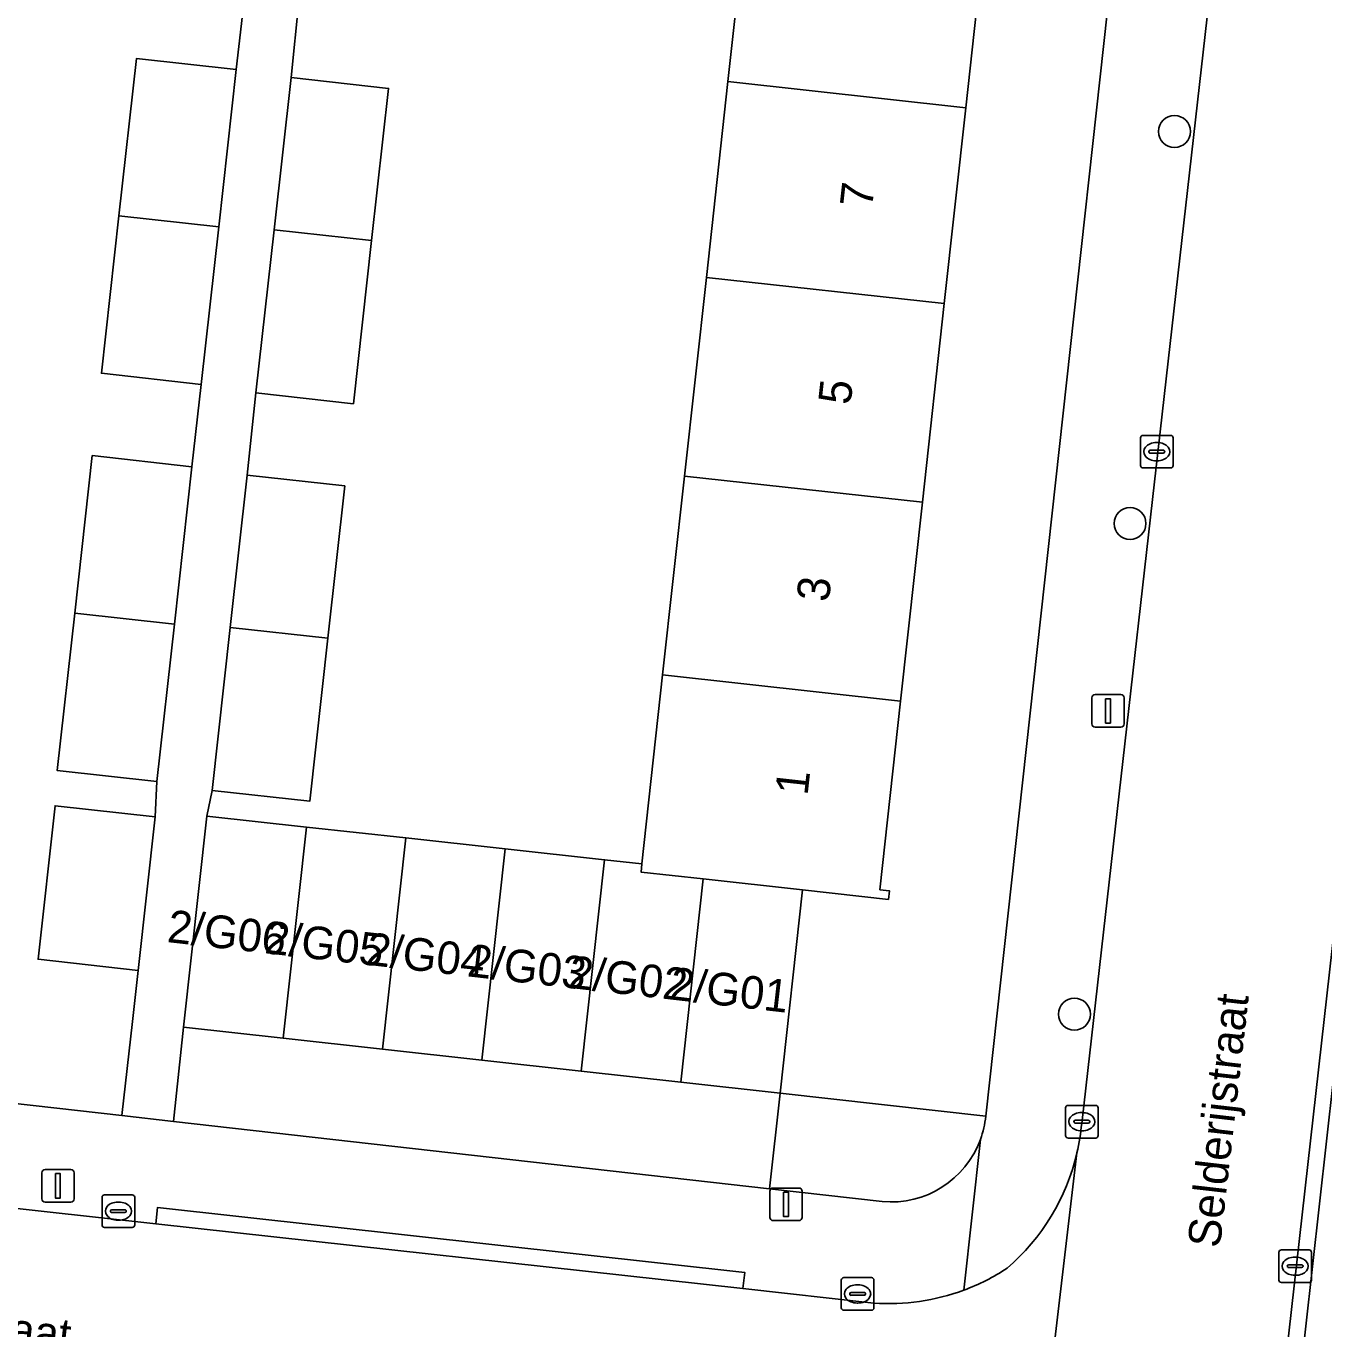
# Model space of a CAD drawing. Extents: x 162026 to 163502, y 387295 to 388169.
# Drawn here: x 162689.39 to 162729.21, y 387423.12 to 387463.09 of the extents above; entities that cross this region are included whole.
import ezdxf

# ---------------------------------------------------------------- set-up
doc = ezdxf.new("R2010")
doc.units = 0
for name, color, linetype in [('IMGEO_Boom', 7, 'Continuous'), ('IMGEO_Erf', 7, 'Continuous'), ('IMGEO_Groenvoorziening', 7, 'Continuous'), ('IMGEO_Kolk', 7, 'Continuous'), ('IMGEO_Lichtmast', 7, 'Continuous'), ('IMGEO_Openbare_ruimte_label', 7, 'Continuous'), ('IMGEO_Pand', 7, 'Continuous'), ('IMGEO_Pand_nummerreeks', 7, 'Continuous'), ('IMGEO_Rijbaan_lokaal_open', 7, 'Continuous'), ('IMGEO_Voetpad_open', 7, 'Continuous')]:
    doc.layers.add(name, color=color, linetype=linetype)

msp = doc.modelspace()

# ---------------------------------------------------------------- linework, layer by layer
at = {"layer": 'IMGEO_Boom'}
for centre in [(162724.625, 387459.854), (162723.262, 387447.83), (162721.556, 387432.777)]:
    msp.add_circle(centre, 0.489, dxfattribs=at)
at = {"layer": 'IMGEO_Erf'}
for points in [[(162692.781, 387462.095), (162695.842, 387461.754), (162696.113, 387464.15), (162693.052, 387464.491), (162693.59, 387469.32), (162694.127, 387474.148), (162697.188, 387473.807), (162697.455, 387476.164), (162694.394, 387476.505), (162694.932, 387481.334), (162695.469, 387486.162), (162698.53, 387485.821), (162699.138, 387491.059), (162674.831, 387493.881)], [(162718.883, 387466.58), (162718.224, 387460.585), (162717.563, 387454.576), (162716.894, 387448.483), (162716.223, 387442.383), (162715.587, 387436.595), (162715.879, 387436.563), (162715.849, 387436.298), (162713.218, 387436.588), (162712.528, 387430.357), (162718.833, 387429.648), (162725.047, 387486.081)], [(162710.924, 387461.388), (162711.583, 387467.382)], [(162697.762, 387463.84), (162697.521, 387461.509), (162700.513, 387461.175), (162699.993, 387456.507), (162699.435, 387451.502), (162696.443, 387451.836), (162696.18, 387449.316), (162699.172, 387448.982), (162698.652, 387444.313), (162698.094, 387439.309), (162695.102, 387439.643), (162694.943, 387438.854), (162697.993, 387438.519), (162701.043, 387438.183), (162704.094, 387437.848), (162707.144, 387437.513), (162708.286, 387437.387), (162708.923, 387443.185), (162709.594, 387449.285), (162710.264, 387455.378), (162710.924, 387461.388)], [(162667.559, 387432.462), (162692.333, 387429.665), (162692.655, 387432.556), (162692.83, 387434.12), (162689.76, 387434.462), (162690.285, 387439.172), (162693.355, 387438.83), (162693.407, 387439.913), (162690.346, 387440.254), (162690.884, 387445.083), (162691.421, 387449.911), (162694.482, 387449.57), (162694.767, 387452.097), (162691.706, 387452.438), (162692.244, 387457.267), (162692.781, 387462.095)]]:
    msp.add_lwpolyline(points, dxfattribs=at)
at = {"layer": 'IMGEO_Groenvoorziening'}
for points in [[(162729.507, 387430.806), (162727.576, 387413.505), (162727.104, 387409.502), (162732.563, 387408.874), (162732.85, 387411.503), (162734.461, 387425.97)], [(162718.833, 387429.648), (162712.528, 387430.357), (162712.2, 387427.422), (162715.661, 387427.031)]]:
    msp.add_lwpolyline(points, dxfattribs=at)
for centre, radius, start, end in [((162715.939, 387429.93), 2.908, 340.0392, 354.4429), ((162715.935, 387429.93), 2.912, 264.6043, 340.0643)]:
    msp.add_arc(centre, radius, start, end, dxfattribs=at)
at = {"layer": 'IMGEO_Kolk'}
for p, q in [((162723.582, 387449.607), (162723.582, 387450.459)), ((162723.657, 387450.533), (162724.509, 387450.533)), ((162724.07, 387450.313), (162724.095, 387450.313)), ((162724.583, 387450.459), (162724.583, 387449.607)), ((162723.841, 387450.027), (162723.841, 387450.039)), ((162724.279, 387449.99), (162723.881, 387449.99)), ((162723.884, 387450.076), (162724.282, 387450.076)), ((162724.325, 387450.039), (162724.325, 387450.027)), ((162724.509, 387449.533), (162723.657, 387449.533)), ((162724.093, 387449.753), (162724.068, 387449.753)), ((162721.284, 387429.053), (162721.284, 387429.905)), ((162721.359, 387429.979), (162722.211, 387429.979)), ((162722.285, 387429.905), (162722.285, 387429.053)), ((162721.543, 387429.473), (162721.543, 387429.485)), ((162721.586, 387429.522), (162721.984, 387429.522)), ((162721.772, 387429.759), (162721.797, 387429.759)), ((162722.027, 387429.485), (162722.027, 387429.473)), ((162721.981, 387429.436), (162721.583, 387429.436)), ((162721.795, 387429.199), (162721.77, 387429.199)), ((162722.211, 387428.979), (162721.359, 387428.979)), ((162691.725, 387426.309), (162691.725, 387427.161)), ((162691.8, 387427.235), (162692.652, 387427.235)), ((162692.726, 387427.161), (162692.726, 387426.309)), ((162691.984, 387426.729), (162691.984, 387426.741)), ((162692.422, 387426.692), (162692.024, 387426.692)), ((162692.027, 387426.778), (162692.425, 387426.778)), ((162692.213, 387427.015), (162692.238, 387427.015)), ((162692.468, 387426.741), (162692.468, 387426.729)), ((162692.236, 387426.455), (162692.211, 387426.455)), ((162692.652, 387426.235), (162691.8, 387426.235)), ((162727.829, 387424.62), (162727.829, 387425.472)), ((162727.904, 387425.546), (162728.756, 387425.546)), ((162728.83, 387425.472), (162728.83, 387424.62)), ((162728.131, 387425.089), (162728.529, 387425.089)), ((162728.317, 387425.326), (162728.342, 387425.326)), ((162714.479, 387424.696), (162715.331, 387424.696)), ((162728.088, 387425.04), (162728.088, 387425.052)), ((162728.526, 387425.003), (162728.128, 387425.003)), ((162728.34, 387424.766), (162728.315, 387424.766)), ((162728.572, 387425.052), (162728.572, 387425.04)), ((162714.404, 387423.77), (162714.404, 387424.622)), ((162714.892, 387424.476), (162714.917, 387424.476)), ((162715.405, 387424.622), (162715.405, 387423.77)), ((162728.756, 387424.546), (162727.904, 387424.546)), ((162714.663, 387424.19), (162714.663, 387424.202)), ((162715.101, 387424.153), (162714.703, 387424.153)), ((162714.706, 387424.239), (162715.104, 387424.239)), ((162714.915, 387423.916), (162714.89, 387423.916)), ((162715.147, 387424.202), (162715.147, 387424.19)), ((162715.331, 387423.696), (162714.479, 387423.696))]:
    msp.add_line(p, q, dxfattribs=at)
for points in [[(162723.582, 387449.607), (162723.582, 387450.459)], [(162723.657, 387450.533), (162724.509, 387450.533)], [(162724.583, 387450.459), (162724.583, 387449.607)], [(162724.509, 387449.533), (162723.657, 387449.533)], [(162721.284, 387429.053), (162721.284, 387429.905)], [(162721.359, 387429.979), (162722.211, 387429.979)], [(162722.285, 387429.905), (162722.285, 387429.053)], [(162722.211, 387428.979), (162721.359, 387428.979)], [(162691.725, 387426.309), (162691.725, 387427.161)], [(162691.8, 387427.235), (162692.652, 387427.235)], [(162692.726, 387427.161), (162692.726, 387426.309)], [(162692.652, 387426.235), (162691.8, 387426.235)], [(162727.829, 387424.62), (162727.829, 387425.472)], [(162727.904, 387425.546), (162728.756, 387425.546)], [(162728.83, 387425.472), (162728.83, 387424.62)], [(162714.479, 387424.696), (162715.331, 387424.696)], [(162714.404, 387423.77), (162714.404, 387424.622)], [(162715.405, 387424.622), (162715.405, 387423.77)], [(162728.756, 387424.546), (162727.904, 387424.546)], [(162715.331, 387423.696), (162714.479, 387423.696)]]:
    msp.add_lwpolyline(points, dxfattribs=at)
for centre, radius, start, end in [((162723.659, 387450.457), 0.0765, 91.552, 178.448), ((162723.659, 387450.457), 0.0765, 91.552, 178.448), ((162724.507, 387450.457), 0.0765, 1.552, 88.448), ((162724.507, 387450.457), 0.0765, 1.552, 88.448), ((162723.881, 387450.036), 0.0403, 85.8775, 175.7526), ((162723.878, 387450.026), 0.0366, 178.938, 274.7102), ((162724.282, 387450.033), 0.043, 264.8664, 352.4533), ((162724.286, 387450.038), 0.0386, 1.7309, 96.639), ((162723.659, 387449.609), 0.0765, 181.552, 268.448), ((162723.659, 387449.609), 0.0765, 181.552, 268.448), ((162724.507, 387449.609), 0.0765, 271.552, 358.448), ((162724.507, 387449.609), 0.0765, 271.552, 358.448), ((162721.361, 387429.903), 0.0765, 91.552, 178.448), ((162721.361, 387429.903), 0.0765, 91.552, 178.448), ((162722.209, 387429.903), 0.0765, 1.552, 88.448), ((162722.209, 387429.903), 0.0765, 1.552, 88.448), ((162721.583, 387429.482), 0.0403, 85.8775, 175.7526), ((162721.58, 387429.472), 0.0366, 178.938, 274.7102), ((162721.984, 387429.479), 0.043, 264.8664, 352.4533), ((162721.988, 387429.484), 0.0386, 1.7309, 96.639), ((162721.361, 387429.055), 0.0765, 181.552, 268.448), ((162721.361, 387429.055), 0.0765, 181.552, 268.448), ((162722.209, 387429.055), 0.0765, 271.552, 358.448), ((162722.209, 387429.055), 0.0765, 271.552, 358.448), ((162691.802, 387427.159), 0.0765, 91.552, 178.448), ((162691.802, 387427.159), 0.0765, 91.552, 178.448), ((162692.65, 387427.159), 0.0765, 1.552, 88.448), ((162692.65, 387427.159), 0.0765, 1.552, 88.448), ((162692.024, 387426.738), 0.0403, 85.8775, 175.7526), ((162692.021, 387426.728), 0.0366, 178.938, 274.7102), ((162692.425, 387426.735), 0.043, 264.8664, 352.4533), ((162692.429, 387426.74), 0.0386, 1.7309, 96.639), ((162691.802, 387426.311), 0.0765, 181.552, 268.448), ((162691.802, 387426.311), 0.0765, 181.552, 268.448), ((162692.65, 387426.311), 0.0765, 271.552, 358.448), ((162692.65, 387426.311), 0.0765, 271.552, 358.448), ((162727.906, 387425.47), 0.0765, 91.552, 178.448), ((162727.906, 387425.47), 0.0765, 91.552, 178.448), ((162728.754, 387425.47), 0.0765, 1.552, 88.448), ((162728.754, 387425.47), 0.0765, 1.552, 88.448), ((162728.128, 387425.049), 0.0403, 85.8775, 175.7526), ((162728.533, 387425.051), 0.0386, 1.7309, 96.639), ((162714.481, 387424.62), 0.0765, 91.552, 178.448), ((162714.481, 387424.62), 0.0765, 91.552, 178.448), ((162715.329, 387424.62), 0.0765, 1.552, 88.448), ((162715.329, 387424.62), 0.0765, 1.552, 88.448), ((162728.125, 387425.039), 0.0366, 178.938, 274.7102), ((162728.529, 387425.046), 0.043, 264.8664, 352.4533), ((162727.906, 387424.622), 0.0765, 181.552, 268.448), ((162727.906, 387424.622), 0.0765, 181.552, 268.448), ((162728.754, 387424.622), 0.0765, 271.552, 358.448), ((162728.754, 387424.622), 0.0765, 271.552, 358.448), ((162714.703, 387424.199), 0.0403, 85.8775, 175.7526), ((162714.7, 387424.189), 0.0366, 178.938, 274.7102), ((162715.104, 387424.196), 0.043, 264.8664, 352.4533), ((162715.108, 387424.201), 0.0386, 1.7309, 96.639), ((162714.481, 387423.772), 0.0765, 181.552, 268.448), ((162714.481, 387423.772), 0.0765, 181.552, 268.448), ((162715.329, 387423.772), 0.0765, 271.552, 358.448), ((162715.329, 387423.772), 0.0765, 271.552, 358.448)]:
    msp.add_arc(centre, radius, start, end, dxfattribs=at)
for centre, major_axis, ratio, start_param, end_param in [((162724.069, 387450.033), (-0.387, 0.002), 0.722429, 4.712389, 7.853982), ((162724.094, 387450.033), (-0.39, 0.002), 0.717154, 1.570796, 4.712389), ((162721.771, 387429.479), (-0.387, 0.002), 0.722429, 4.712389, 7.853982), ((162721.796, 387429.479), (-0.39, 0.002), 0.717154, 1.570796, 4.712389), ((162692.212, 387426.735), (-0.387, 0.002), 0.722429, 4.712389, 7.853982), ((162692.237, 387426.735), (-0.39, 0.002), 0.717154, 1.570796, 4.712389), ((162728.316, 387425.046), (-0.387, 0.002), 0.722429, 4.712389, 7.853982), ((162728.341, 387425.046), (-0.39, 0.002), 0.717154, 1.570796, 4.712389), ((162714.891, 387424.196), (-0.387, 0.002), 0.722429, 4.712389, 7.853982), ((162714.916, 387424.196), (-0.39, 0.002), 0.717154, 1.570796, 4.712389)]:
    msp.add_ellipse(centre, major_axis=major_axis, ratio=ratio, start_param=start_param, end_param=end_param, dxfattribs=at)
at = {"layer": 'IMGEO_Lichtmast'}
for p, q in [((162722.091, 387441.681), (162722.091, 387442.481)), ((162722.091, 387442.481), (162722.091, 387441.681)), ((162722.191, 387442.581), (162722.981, 387442.581)), ((162722.981, 387442.581), (162722.191, 387442.581)), ((162723.081, 387442.481), (162723.081, 387441.681)), ((162723.081, 387441.681), (162723.081, 387442.481)), ((162722.981, 387441.581), (162722.191, 387441.581)), ((162722.191, 387441.581), (162722.981, 387441.581)), ((162689.874, 387427.11), (162689.874, 387427.91)), ((162689.874, 387427.91), (162689.874, 387427.11)), ((162689.974, 387428.01), (162690.764, 387428.01)), ((162690.764, 387428.01), (162689.974, 387428.01)), ((162690.864, 387427.91), (162690.864, 387427.11)), ((162690.864, 387427.11), (162690.864, 387427.91)), ((162712.212, 387426.545), (162712.212, 387427.345)), ((162712.212, 387427.345), (162712.212, 387426.545)), ((162712.312, 387427.445), (162713.102, 387427.445)), ((162713.102, 387427.445), (162712.312, 387427.445)), ((162713.202, 387427.345), (162713.202, 387426.545)), ((162713.202, 387426.545), (162713.202, 387427.345)), ((162690.764, 387427.01), (162689.974, 387427.01)), ((162689.974, 387427.01), (162690.764, 387427.01)), ((162713.102, 387426.445), (162712.312, 387426.445)), ((162712.312, 387426.445), (162713.102, 387426.445))]:
    msp.add_line(p, q, dxfattribs=at)
for points in [[(162722.511, 387442.456), (162722.661, 387442.456), (162722.661, 387441.706), (162722.511, 387441.706), (162722.511, 387442.456)], [(162690.294, 387427.885), (162690.444, 387427.885), (162690.444, 387427.135), (162690.294, 387427.135), (162690.294, 387427.885)], [(162712.632, 387427.32), (162712.782, 387427.32), (162712.782, 387426.57), (162712.632, 387426.57), (162712.632, 387427.32)]]:
    msp.add_lwpolyline(points, dxfattribs=at)
for centre, start, end in [((162722.191, 387442.481), 90, 180), ((162722.191, 387442.481), 90, 180), ((162722.981, 387442.481), 0, 90), ((162722.981, 387442.481), 360, 90), ((162722.191, 387441.681), 180, 270), ((162722.191, 387441.681), 180, 270), ((162722.981, 387441.681), 270, 0), ((162722.981, 387441.681), 270, 0), ((162689.974, 387427.91), 90, 180), ((162689.974, 387427.91), 90, 180), ((162690.764, 387427.91), 0, 90), ((162690.764, 387427.91), 360, 90), ((162689.974, 387427.11), 180, 270), ((162689.974, 387427.11), 180, 270), ((162690.764, 387427.11), 270, 0), ((162690.764, 387427.11), 270, 0), ((162712.312, 387427.345), 90, 180), ((162712.312, 387427.345), 90, 180), ((162713.102, 387427.345), 0, 90), ((162713.102, 387427.345), 360, 90), ((162712.312, 387426.545), 180, 270), ((162712.312, 387426.545), 180, 270), ((162713.102, 387426.545), 270, 0), ((162713.102, 387426.545), 270, 0)]:
    msp.add_arc(centre, 0.1, start, end, dxfattribs=at)
at = {"layer": 'IMGEO_Pand'}
for points in [[(162718.224, 387460.585), (162718.883, 387466.58), (162711.583, 387467.382), (162710.924, 387461.388)], [(162695.842, 387461.754), (162692.781, 387462.095), (162692.244, 387457.267), (162695.304, 387456.925)], [(162700.513, 387461.175), (162697.521, 387461.509), (162697, 387456.835), (162699.993, 387456.507)], [(162710.924, 387461.388), (162710.264, 387455.378), (162717.563, 387454.576), (162718.224, 387460.585)], [(162691.706, 387452.438), (162694.767, 387452.097), (162695.304, 387456.925), (162692.244, 387457.267)], [(162696.443, 387451.836), (162699.435, 387451.502), (162699.993, 387456.507), (162697, 387456.835)], [(162716.894, 387448.483), (162717.563, 387454.576), (162710.264, 387455.378), (162709.594, 387449.285)], [(162694.482, 387449.57), (162691.421, 387449.911), (162690.884, 387445.083), (162693.944, 387444.741)], [(162699.172, 387448.982), (162696.18, 387449.316), (162695.659, 387444.642), (162698.652, 387444.313)], [(162709.594, 387449.285), (162708.923, 387443.185), (162716.223, 387442.383), (162716.894, 387448.483)], [(162690.346, 387440.254), (162693.407, 387439.913), (162693.944, 387444.741), (162690.884, 387445.083)], [(162695.102, 387439.643), (162698.094, 387439.309), (162698.652, 387444.313), (162695.659, 387444.642)], [(162708.259, 387437.137), (162710.167, 387436.926), (162713.218, 387436.588), (162715.849, 387436.298), (162715.879, 387436.563), (162715.587, 387436.595), (162716.223, 387442.383), (162708.923, 387443.185), (162708.286, 387437.387)], [(162693.355, 387438.83), (162690.285, 387439.172), (162689.76, 387434.462), (162692.83, 387434.12)], [(162697.276, 387432.044), (162697.993, 387438.519), (162694.943, 387438.854), (162694.226, 387432.382)], [(162700.327, 387431.707), (162701.043, 387438.183), (162697.993, 387438.519), (162697.276, 387432.044)], [(162703.377, 387431.37), (162704.094, 387437.848), (162701.043, 387438.183), (162700.327, 387431.707)], [(162706.427, 387431.032), (162707.144, 387437.513), (162704.094, 387437.848), (162703.377, 387431.37)], [(162709.478, 387430.694), (162710.167, 387436.926), (162708.259, 387437.137), (162708.286, 387437.387), (162707.144, 387437.513), (162706.427, 387431.032)], [(162712.528, 387430.357), (162713.218, 387436.588), (162710.167, 387436.926), (162709.478, 387430.694)]]:
    msp.add_lwpolyline(points, close=True, dxfattribs=at)
at = {"layer": 'IMGEO_Rijbaan_lokaal_open'}
for points in [[(162728.638, 387489.937), (162728.365, 387487.531), (162728.156, 387485.683), (162721.78, 387429.425)], [(162716.877, 387363.648), (162716.763, 387362.675), (162721.325, 387362.148), (162721.529, 387364.025), (162721.67, 387365.582), (162722.022, 387368.707), (162733.404, 387469.756)], [(162693.371, 387426.347), (162668.642, 387429.077)], [(162721.635, 387428.521), (162719.509, 387410.537), (162719.387, 387409.262), (162718.929, 387404.454), (162717.361, 387390.175), (162714.856, 387367.546), (162714.829, 387367.288)], [(162719.509, 387410.537), (162721.635, 387428.521)], [(162715.4, 387423.915), (162711.387, 387424.358), (162693.371, 387426.347)]]:
    msp.add_lwpolyline(points, dxfattribs=at)
for centre, radius, start, end in [((162715.092, 387430.034), 6.715, 346.9787, 354.7963), ((162715.17, 387430.021), 6.636, 310.5983, 346.9376), ((162715.809, 387430.628), 6.74, 290.4461, 303.0981), ((162715.857, 387430.53), 6.631, 266.0456, 290.3482)]:
    msp.add_arc(centre, radius, start, end, dxfattribs=at)
at = {"layer": 'IMGEO_Voetpad_open'}
for points in [[(162725.047, 387486.081), (162718.833, 387429.648)], [(162721.78, 387429.425), (162728.156, 387485.683)], [(162730.061, 387435.547), (162731.708, 387450.232), (162737.125, 387449.675), (162737.24, 387450.411), (162731.82, 387451.093), (162731.924, 387452.33), (162732.978, 387461.461), (162733.657, 387468.074), (162733.878, 387469.706), (162733.404, 387469.756), (162722.022, 387368.707), (162721.67, 387365.582), (162721.529, 387364.025), (162721.325, 387362.148), (162721.224, 387361.244), (162721.193, 387360.913), (162723.257, 387360.68)], [(162696.113, 387464.15), (162695.842, 387461.754), (162695.304, 387456.925), (162694.767, 387452.097), (162694.482, 387449.57), (162693.944, 387444.741), (162693.407, 387439.913), (162693.355, 387438.83), (162692.83, 387434.12), (162692.655, 387432.556), (162692.333, 387429.665), (162693.919, 387429.486), (162694.226, 387432.382), (162694.943, 387438.854), (162695.102, 387439.643), (162695.659, 387444.642), (162696.18, 387449.316), (162696.443, 387451.836), (162697, 387456.835), (162697.521, 387461.509), (162697.762, 387463.84)], [(162712.2, 387427.422), (162693.919, 387429.486), (162692.333, 387429.665), (162667.559, 387432.462)], [(162725.233, 387392.054), (162725.573, 387396.105), (162726.99, 387408.542), (162732.466, 387407.983), (162732.563, 387408.874), (162727.104, 387409.502), (162727.576, 387413.505), (162729.507, 387430.806)], [(162668.642, 387429.077), (162693.371, 387426.347), (162693.422, 387426.844), (162711.442, 387424.855), (162711.387, 387424.358), (162715.4, 387423.915)], [(162718.672, 387428.937), (162718.163, 387424.313)], [(162718.163, 387424.313), (162718.672, 387428.937)], [(162715.661, 387427.031), (162712.2, 387427.422)]]:
    msp.add_lwpolyline(points, dxfattribs=at)
for points in [[(162697.276, 387432.044), (162694.226, 387432.382), (162693.919, 387429.486), (162712.2, 387427.422), (162712.528, 387430.357), (162709.478, 387430.694), (162706.427, 387431.032), (162703.377, 387431.37), (162700.327, 387431.707)], [(162693.422, 387426.844), (162693.371, 387426.347), (162711.387, 387424.358), (162711.442, 387424.855)]]:
    msp.add_lwpolyline(points, close=True, dxfattribs=at)
for centre, radius, start, end in [((162715.939, 387429.93), 2.908, 340.0392, 354.4429), ((162715.092, 387430.034), 6.715, 346.9787, 354.7963), ((162715.935, 387429.93), 2.912, 264.6043, 340.0643), ((162715.17, 387430.021), 6.636, 310.5983, 346.9376), ((162715.809, 387430.628), 6.74, 290.4461, 303.0981), ((162715.857, 387430.53), 6.631, 266.0456, 290.3482)]:
    msp.add_arc(centre, radius, start, end, dxfattribs=at)

# ---------------------------------------------------------------- texts
at = {"layer": 'IMGEO_Openbare_ruimte_label'}
for s, rotation, p in [('Selderijstraat', 83.4509, (162726.017, 387425.582)), ('Boekweitstraat', 353.5713, (162681.998, 387423.409))]:
    msp.add_text(s, height=1, rotation=rotation, dxfattribs=at).set_placement(p)
at = {"layer": 'IMGEO_Pand_nummerreeks'}
for s, rotation, p in [('7', 83.7273, (162715.349, 387457.493)), ('5', 83.7273, (162714.685, 387451.447)), ('3', 83.7273, (162714.02, 387445.401)), ('1', 83.7273, (162713.368, 387439.468)), ('2/G06', 353.491, (162693.696, 387434.992)), ('2/G05', 353.491, (162696.685, 387434.651)), ('2/G04', 353.491, (162699.795, 387434.297)), ('2/G03', 353.491, (162702.899, 387433.942)), ('2/G02', 353.491, (162706.004, 387433.588)), ('2/G01', 353.491, (162709.108, 387433.234))]:
    msp.add_text(s, height=1, rotation=rotation, dxfattribs=at).set_placement(p)

doc.saveas('drawing.dxf')
